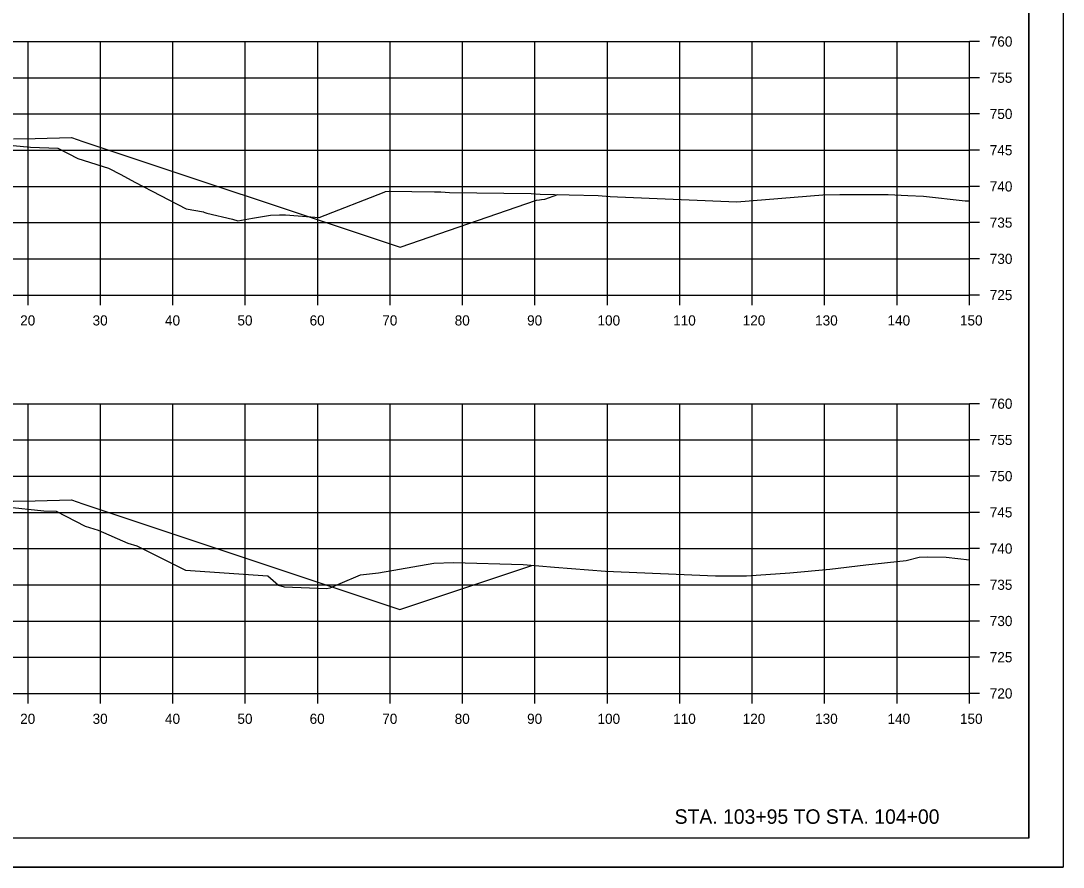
# Model space of a CAD drawing. Extents: x 1202951 to 1376887, y 378065 to 728038.
# Drawn here: x 1374304 to 1374447.9, y 380040 to 380156.8 of the extents above; entities that cross this region are included whole.
import ezdxf

# ---------------------------------------------------------------- set-up
doc = ezdxf.new("R2010")
doc.units = 0
for name, color, linetype in [('R_Axis', 7, 'Continuous'), ('R_Axis Annot', 7, 'Continuous'), ('R_Draft', 7, 'Continuous'), ('R_Exist Surface', 7, 'Continuous'), ('R_Fin Surface', 7, 'Continuous'), ('R_Grid', 7, 'Continuous'), ('R_No Plot', 7, 'Continuous')]:
    doc.layers.add(name, color=color, linetype=linetype)

msp = doc.modelspace()

# ---------------------------------------------------------------- linework, layer by layer
at = {"layer": 'R_Axis'}
for p, q in [((1374434.98, 380118.95), (1374434.98, 380153.95)), ((1374436.38, 380153.95), (1374434.98, 380153.95)), ((1374436.38, 380148.95), (1374434.98, 380148.95)), ((1374436.38, 380143.95), (1374434.98, 380143.95)), ((1374436.38, 380138.95), (1374434.98, 380138.95)), ((1374436.38, 380133.95), (1374434.98, 380133.95)), ((1374436.38, 380128.95), (1374434.98, 380128.95)), ((1374436.38, 380123.95), (1374434.98, 380123.95)), ((1374134.98, 380118.95), (1374434.98, 380118.95)), ((1374304.98, 380117.55), (1374304.98, 380118.95)), ((1374314.98, 380117.55), (1374314.98, 380118.95)), ((1374324.98, 380117.55), (1374324.98, 380118.95)), ((1374334.98, 380117.55), (1374334.98, 380118.95)), ((1374344.98, 380117.55), (1374344.98, 380118.95)), ((1374354.98, 380117.55), (1374354.98, 380118.95)), ((1374364.98, 380117.55), (1374364.98, 380118.95)), ((1374374.98, 380117.55), (1374374.98, 380118.95)), ((1374384.98, 380117.55), (1374384.98, 380118.95)), ((1374394.98, 380117.55), (1374394.98, 380118.95)), ((1374404.98, 380117.55), (1374404.98, 380118.95)), ((1374414.98, 380117.55), (1374414.98, 380118.95)), ((1374424.98, 380117.55), (1374424.98, 380118.95)), ((1374434.98, 380117.55), (1374434.98, 380118.95)), ((1374436.38, 380118.95), (1374434.98, 380118.95)), ((1374434.98, 380063.95), (1374434.98, 380103.95)), ((1374436.38, 380103.95), (1374434.98, 380103.95)), ((1374436.38, 380098.95), (1374434.98, 380098.95)), ((1374436.38, 380093.95), (1374434.98, 380093.95)), ((1374436.38, 380088.95), (1374434.98, 380088.95)), ((1374436.38, 380083.95), (1374434.98, 380083.95)), ((1374436.38, 380078.95), (1374434.98, 380078.95)), ((1374436.38, 380073.95), (1374434.98, 380073.95)), ((1374436.38, 380068.95), (1374434.98, 380068.95)), ((1374134.98, 380063.95), (1374434.98, 380063.95)), ((1374304.98, 380062.55), (1374304.98, 380063.95)), ((1374314.98, 380062.55), (1374314.98, 380063.95)), ((1374324.98, 380062.55), (1374324.98, 380063.95)), ((1374334.98, 380062.55), (1374334.98, 380063.95)), ((1374344.98, 380062.55), (1374344.98, 380063.95)), ((1374354.98, 380062.55), (1374354.98, 380063.95)), ((1374364.98, 380062.55), (1374364.98, 380063.95)), ((1374374.98, 380062.55), (1374374.98, 380063.95)), ((1374384.98, 380062.55), (1374384.98, 380063.95)), ((1374394.98, 380062.55), (1374394.98, 380063.95)), ((1374404.98, 380062.55), (1374404.98, 380063.95)), ((1374414.98, 380062.55), (1374414.98, 380063.95)), ((1374424.98, 380062.55), (1374424.98, 380063.95)), ((1374434.98, 380062.55), (1374434.98, 380063.95)), ((1374436.38, 380063.95), (1374434.98, 380063.95))]:
    msp.add_line(p, q, dxfattribs=at)
at = {"layer": 'R_Exist Surface'}
for points in [[(1374301.95, 380139.71), (1374305.34, 380139.35), (1374309.09, 380139.21), (1374311.86, 380137.78), (1374316.07, 380136.46), (1374317.78, 380135.61), (1374319.73, 380134.54), (1374326.79, 380130.85), (1374329.22, 380130.43), (1374329.27, 380130.41), (1374329.66, 380130.26), (1374333.23, 380129.42), (1374333.97, 380129.19), (1374335.95, 380129.58), (1374338.47, 380129.96), (1374339.69, 380130.02), (1374340.51, 380130.01), (1374345.17, 380129.64), (1374354.17, 380133.17), (1374354.32, 380133.23), (1374354.84, 380133.28), (1374361.11, 380133.21), (1374361.98, 380133.2), (1374363.17, 380133.12), (1374374.43, 380132.95), (1374375.7, 380132.87), (1374383.7, 380132.69), (1374385.36, 380132.56), (1374386.36, 380132.51), (1374402.87, 380131.8), (1374414.73, 380132.78), (1374417.08, 380132.82), (1374420.79, 380132.85), (1374423.76, 380132.85), (1374426.47, 380132.69), (1374428.62, 380132.62), (1374434.39, 380131.95), (1374434.98, 380131.96)], [(1374301.98, 380089.73), (1374307.16, 380089.18), (1374308.84, 380089.12), (1374312.86, 380087.04), (1374314.65, 380086.48), (1374318.78, 380084.68), (1374319.99, 380084.35), (1374326.7, 380080.98), (1374338.08, 380080.17), (1374338.1, 380080.17), (1374338.11, 380080.17), (1374338.11, 380080.17), (1374339.54, 380078.92), (1374340.36, 380078.67), (1374346.18, 380078.46), (1374346.7, 380078.55), (1374348.1, 380079.13), (1374350.89, 380080.33), (1374353.35, 380080.58), (1374361.02, 380081.95), (1374363.74, 380082.01), (1374373.35, 380081.73), (1374377.66, 380081.38), (1374384.71, 380080.83), (1374399.91, 380080.19), (1374404.17, 380080.18), (1374410.19, 380080.62), (1374415.7, 380081.11), (1374420.68, 380081.72), (1374426.25, 380082.29), (1374428.03, 380082.75), (1374429.14, 380082.81), (1374431.75, 380082.74), (1374434.98, 380082.38)]]:
    msp.add_lwpolyline(points, dxfattribs=at)
at = {"layer": 'R_Fin Surface'}
for points in [[(1374302.98, 380140.52), (1374305.98, 380140.58), (1374310.98, 380140.68), (1374312.56, 380140.15), (1374356.36, 380125.55), (1374375.19, 380132.03), (1374375.62, 380132.09), (1374375.88, 380132.13), (1374376.34, 380132.21), (1374378.15, 380132.81)], [(1374196.97, 380081.95), (1374210.38, 380077.48), (1374232.91, 380084.99), (1374248.32, 380090.13), (1374249.36, 380090.47), (1374254.36, 380090.37), (1374257.36, 380090.31), (1374257.85, 380090.31), (1374257.86, 380089.81), (1374258.86, 380089.83), (1374284.98, 380090.35), (1374301.48, 380090.02), (1374302.48, 380090), (1374302.49, 380090.5), (1374302.98, 380090.5), (1374305.98, 380090.56), (1374310.98, 380090.66), (1374312.56, 380090.14), (1374356.32, 380075.55), (1374365.14, 380078.49), (1374374.56, 380081.63)]]:
    msp.add_lwpolyline(points, dxfattribs=at)
at = {"layer": 'R_Grid'}
for p, q in [((1374134.98, 380153.95), (1374434.98, 380153.95)), ((1374304.98, 380118.95), (1374304.98, 380153.95)), ((1374314.98, 380118.95), (1374314.98, 380153.95)), ((1374324.98, 380118.95), (1374324.98, 380153.95)), ((1374334.98, 380118.95), (1374334.98, 380153.95)), ((1374344.98, 380118.95), (1374344.98, 380153.95)), ((1374354.98, 380118.95), (1374354.98, 380153.95)), ((1374364.98, 380118.95), (1374364.98, 380153.95)), ((1374374.98, 380118.95), (1374374.98, 380153.95)), ((1374384.98, 380118.95), (1374384.98, 380153.95)), ((1374394.98, 380118.95), (1374394.98, 380153.95)), ((1374404.98, 380118.95), (1374404.98, 380153.95)), ((1374414.98, 380118.95), (1374414.98, 380153.95)), ((1374424.98, 380118.95), (1374424.98, 380153.95)), ((1374434.98, 380118.95), (1374434.98, 380153.95)), ((1374134.98, 380148.95), (1374434.98, 380148.95)), ((1374134.98, 380143.95), (1374434.98, 380143.95)), ((1374134.98, 380138.95), (1374434.98, 380138.95)), ((1374134.98, 380133.95), (1374434.98, 380133.95)), ((1374134.98, 380128.95), (1374434.98, 380128.95)), ((1374134.98, 380123.95), (1374434.98, 380123.95)), ((1374134.98, 380118.95), (1374434.98, 380118.95)), ((1374134.98, 380103.95), (1374434.98, 380103.95)), ((1374304.98, 380063.95), (1374304.98, 380103.95)), ((1374314.98, 380063.95), (1374314.98, 380103.95)), ((1374324.98, 380063.95), (1374324.98, 380103.95)), ((1374334.98, 380063.95), (1374334.98, 380103.95)), ((1374344.98, 380063.95), (1374344.98, 380103.95)), ((1374354.98, 380063.95), (1374354.98, 380103.95)), ((1374364.98, 380063.95), (1374364.98, 380103.95)), ((1374374.98, 380063.95), (1374374.98, 380103.95)), ((1374384.98, 380063.95), (1374384.98, 380103.95)), ((1374394.98, 380063.95), (1374394.98, 380103.95)), ((1374404.98, 380063.95), (1374404.98, 380103.95)), ((1374414.98, 380063.95), (1374414.98, 380103.95)), ((1374424.98, 380063.95), (1374424.98, 380103.95)), ((1374434.98, 380063.95), (1374434.98, 380103.95)), ((1374134.98, 380098.95), (1374434.98, 380098.95)), ((1374134.98, 380093.95), (1374434.98, 380093.95)), ((1374134.98, 380088.95), (1374434.98, 380088.95)), ((1374134.98, 380083.95), (1374434.98, 380083.95)), ((1374134.98, 380078.95), (1374434.98, 380078.95)), ((1374134.98, 380073.95), (1374434.98, 380073.95)), ((1374134.98, 380068.95), (1374434.98, 380068.95)), ((1374134.98, 380063.95), (1374434.98, 380063.95))]:
    msp.add_line(p, q, dxfattribs=at)
at = {"layer": 'R_No Plot'}
for p, q in [((1374443.16, 380043.95), (1374443.16, 380249.41)), ((1374443.16, 380043.95), (1374126.98, 380043.95)), ((1374114.58, 380039.97), (1374447.91, 380039.97))]:
    msp.add_line(p, q, dxfattribs=at)
for points in [[(1374114.57, 380253.31), (1374447.91, 380253.31), (1374447.91, 380039.97), (1374114.57, 380039.97)], [(1374360.9, 380249.41), (1374380.52, 380249.41), (1374380.52, 380239.53), (1374396.63, 380239.53), (1374419.83, 380239.53), (1374419.83, 380215.2), (1374443.16, 380215.2), (1374443.16, 380043.95), (1374126.98, 380043.95), (1374126.98, 380249.41)]]:
    msp.add_lwpolyline(points, close=True, dxfattribs=at)

# ---------------------------------------------------------------- texts
at = {"layer": 'R_Axis Annot'}
for s, p in [('760', (1374437.78, 380153.25)), ('755', (1374437.78, 380148.25)), ('750', (1374437.78, 380143.25)), ('745', (1374437.78, 380138.25)), ('740', (1374437.78, 380133.25)), ('735', (1374437.78, 380128.25)), ('730', (1374437.78, 380123.25)), ('725', (1374437.78, 380118.25)), ('20', (1374303.89, 380114.75)), ('30', (1374313.89, 380114.75)), ('40', (1374323.89, 380114.75)), ('50', (1374333.89, 380114.75)), ('60', (1374343.86, 380114.75)), ('70', (1374353.89, 380114.75)), ('80', (1374363.89, 380114.75)), ('90', (1374373.89, 380114.75)), ('100', (1374383.61, 380114.75)), ('110', (1374394.06, 380114.75)), ('120', (1374403.66, 380114.75)), ('130', (1374413.66, 380114.75)), ('140', (1374423.66, 380114.75)), ('150', (1374433.66, 380114.75)), ('760', (1374437.78, 380103.25)), ('755', (1374437.78, 380098.25)), ('750', (1374437.78, 380093.25)), ('745', (1374437.78, 380088.25)), ('740', (1374437.78, 380083.25)), ('735', (1374437.78, 380078.25)), ('730', (1374437.78, 380073.25)), ('725', (1374437.78, 380068.25)), ('720', (1374437.78, 380063.25)), ('20', (1374303.89, 380059.75)), ('30', (1374313.89, 380059.75)), ('40', (1374323.89, 380059.75)), ('50', (1374333.89, 380059.75)), ('60', (1374343.86, 380059.75)), ('70', (1374353.89, 380059.75)), ('80', (1374363.89, 380059.75)), ('90', (1374373.89, 380059.75)), ('100', (1374383.61, 380059.75)), ('110', (1374394.06, 380059.75)), ('120', (1374403.66, 380059.75)), ('130', (1374413.66, 380059.75)), ('140', (1374423.66, 380059.75)), ('150', (1374433.66, 380059.75))]:
    msp.add_text(s, height=1.4, dxfattribs=at).set_placement(p)
at = {"layer": 'R_Draft'}
msp.add_text('STA. 103+95 TO STA. 104+00', height=2, dxfattribs=at).set_placement((1374394.26, 380045.95))

doc.saveas('drawing.dxf')
